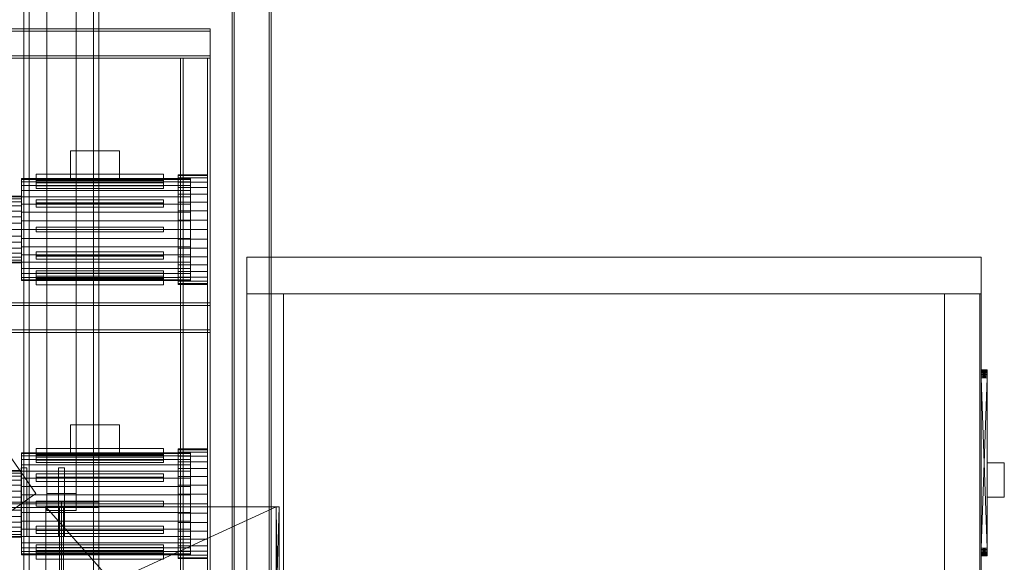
# Model space of a CAD drawing. Header units: millimetres. Extents: x -4395 to 65662, y -65530 to 6847.
# Tile 487 of 656: x 1736 to 3747, y -34473 to -33365. Entities that reach past the tile are written whole.
import ezdxf

# ---------------------------------------------------------------- set-up
doc = ezdxf.new("R2010")
doc.units = ezdxf.units.MM
for name, color, linetype, lineweight in [('frontal_C02', 7, 'Continuous', 0), ('frontal_secador', 7, 'Continuous', 0), ('frontal_tolva', 7, 'Continuous', 0)]:
    doc.layers.add(name, color=color, linetype=linetype, lineweight=lineweight)

msp = doc.modelspace()

# ---------------------------------------------------------------- linework, layer by layer
at = {"layer": 'frontal_C02'}
for p, q in [((2170, -35988), (2170, -33185.445)), ((2174, -35988), (2174, -33185.445)), ((2246, -33185.445), (2246, -35988)), ((2250, -35988), (2250, -33185.445))]:
    msp.add_line(p, q, dxfattribs=at)
at = {"layer": 'frontal_secador'}
for p, q in [((1325, -33383.5), (2125, -33383.5)), ((1325, -33388.5), (2125, -33388.5)), ((2125, -33388.5), (2125, -33383.5)), ((2125, -33438.5), (2125, -33388.5)), ((1325, -33438.5), (2125, -33438.5)), ((1325, -33443.5), (2125, -33443.5)), ((2065, -33443.5), (2070, -33443.5)), ((2065, -35980), (2065, -33443.5)), ((2070, -35980), (2070, -33443.5)), ((2070, -33443.5), (2120, -33443.5)), ((2120, -33443.5), (2125, -33443.5)), ((2120, -35980), (2120, -33443.5)), ((2125, -33443.5), (2125, -33438.5)), ((2125, -35980), (2125, -33443.5)), ((1840, -33632.5), (1940, -33632.5)), ((1840, -33692.5), (1840, -33632.5)), ((1940, -33692.5), (1940, -33632.5)), ((1740, -33691.08), (1740, -33689.5)), ((2085, -33689.5), (1740, -33689.5)), ((1740, -33695.772), (1740, -33691.08)), ((2085, -33691.08), (1740, -33691.08)), ((1740, -33703.433), (1740, -33695.772)), ((2085, -33695.772), (1740, -33695.772)), ((2030, -33680.5), (1770, -33680.5)), ((1770, -33680.5), (1770, -33693.5)), ((1770, -33704.397), (1770, -33693.139)), ((1770, -33693.139), (2030, -33693.139)), ((1770, -33698.139), (1770, -33693.139)), ((1770, -33693.5), (2030, -33693.5)), ((2030, -33698.139), (1770, -33698.139)), ((1770, -33698.139), (1770, -33709.397)), ((1840, -33692.5), (1940, -33692.5)), ((2030, -33693.5), (2030, -33680.5)), ((2030, -33693.139), (2030, -33704.397)), ((2030, -33693.139), (2030, -33698.139)), ((2030, -33709.397), (2030, -33698.139)), ((2060, -33683.202), (2060, -33681.5)), ((2120, -33681.5), (2060, -33681.5)), ((2060, -33688.254), (2060, -33683.202)), ((2120, -33683.202), (2060, -33683.202)), ((2060, -33696.505), (2060, -33688.254)), ((2120, -33688.254), (2060, -33688.254)), ((2060, -33707.703), (2060, -33696.505)), ((2120, -33696.505), (2060, -33696.505)), ((2085, -33691.08), (2085, -33689.5)), ((2085, -33695.772), (2085, -33691.08)), ((2085, -33703.433), (2085, -33695.772)), ((2120, -33683.202), (2120, -33681.5)), ((2120, -33688.254), (2120, -33683.202)), ((2120, -33696.505), (2120, -33688.254)), ((2120, -33707.703), (2120, -33696.505)), ((1740, -33713.831), (1740, -33703.433)), ((2085, -33703.433), (1740, -33703.433)), ((1740, -33726.65), (1740, -33713.831)), ((2085, -33713.831), (1740, -33713.831)), ((2030, -33704.397), (1770, -33704.397)), ((1770, -33704.397), (1770, -33709.397)), ((1770, -33709.397), (2030, -33709.397)), ((2030, -33709.397), (2030, -33704.397)), ((2060, -33721.508), (2060, -33707.703)), ((2120, -33707.703), (2060, -33707.703)), ((2085, -33713.831), (2085, -33703.433)), ((2085, -33726.65), (2085, -33713.831)), ((2120, -33721.508), (2120, -33707.703)), ((1740, -33725.5), (1715, -33725.5)), ((1740, -33726.807), (1715, -33726.807)), ((1740, -33730.676), (1715, -33730.676)), ((1740, -33736.96), (1715, -33736.96)), ((1740, -33726.807), (1740, -33725.5)), ((1740, -33741.5), (1740, -33726.65)), ((2085, -33726.65), (1740, -33726.65)), ((1740, -33730.676), (1740, -33726.807)), ((1740, -33736.96), (1740, -33730.676)), ((1740, -33745.417), (1740, -33736.96)), ((1770, -33739.17), (1770, -33732.67)), ((1770, -33732.67), (2030, -33732.67)), ((1770, -33741.33), (1770, -33732.67)), ((2030, -33739.17), (1770, -33739.17)), ((1770, -33739.17), (1770, -33747.83)), ((2030, -33732.67), (2030, -33739.17)), ((2030, -33732.67), (2030, -33741.33)), ((2030, -33747.83), (2030, -33739.17)), ((2060, -33737.5), (2060, -33721.508)), ((2120, -33721.508), (2060, -33721.508)), ((2060, -33755.194), (2060, -33737.5)), ((2120, -33737.5), (2060, -33737.5)), ((2085, -33741.5), (2085, -33726.65)), ((2120, -33737.5), (2120, -33721.508)), ((2120, -33755.194), (2120, -33737.5)), ((1740, -33745.417), (1715, -33745.417)), ((1740, -33755.721), (1715, -33755.721)), ((1740, -33757.93), (1740, -33741.5)), ((2085, -33741.5), (1740, -33741.5)), ((1740, -33755.721), (1740, -33745.417)), ((1740, -33767.478), (1740, -33755.721)), ((1740, -33775.441), (1740, -33757.93)), ((2085, -33757.93), (1740, -33757.93)), ((2030, -33741.33), (1770, -33741.33)), ((1770, -33741.33), (1770, -33747.83)), ((1770, -33747.83), (2030, -33747.83)), ((2030, -33747.83), (2030, -33741.33)), ((2060, -33774.051), (2060, -33755.194)), ((2120, -33755.194), (2060, -33755.194)), ((2085, -33757.93), (2085, -33741.5)), ((2085, -33775.441), (2085, -33757.93)), ((2120, -33774.051), (2120, -33755.194)), ((1740, -33767.478), (1715, -33767.478)), ((1740, -33780.234), (1740, -33767.478)), ((1740, -33793.5), (1740, -33775.441)), ((2085, -33775.441), (1740, -33775.441)), ((2060, -33793.5), (2060, -33774.051)), ((2120, -33774.051), (2060, -33774.051)), ((2085, -33793.5), (2085, -33775.441)), ((2120, -33793.5), (2120, -33774.051)), ((1740, -33780.234), (1715, -33780.234)), ((1715, -33793.5), (1740, -33793.5)), ((1740, -33793.5), (1740, -33780.234)), ((1740, -33793.5), (1740, -33811.559)), ((1740, -33793.5), (2085, -33793.5)), ((1740, -33806.766), (1740, -33793.5)), ((1770, -33788.5), (2030, -33788.5)), ((1770, -33798.5), (1770, -33788.5)), ((1770, -33798.5), (2030, -33798.5)), ((2030, -33798.5), (2030, -33788.5)), ((2060, -33793.5), (2060, -33812.949)), ((2060, -33793.5), (2120, -33793.5)), ((2085, -33811.559), (2085, -33793.5)), ((2120, -33812.949), (2120, -33793.5)), ((1740, -33806.766), (1715, -33806.766)), ((1740, -33819.522), (1715, -33819.522)), ((1740, -33806.766), (1740, -33819.522)), ((1740, -33811.559), (1740, -33829.07)), ((2085, -33811.559), (1740, -33811.559)), ((1740, -33819.522), (1740, -33831.279)), ((2060, -33812.949), (2060, -33831.806)), ((2120, -33812.949), (2060, -33812.949)), ((2085, -33811.559), (2085, -33829.07)), ((2120, -33812.949), (2120, -33831.806)), ((1740, -33831.279), (1715, -33831.279)), ((1740, -33829.07), (1740, -33845.5)), ((2085, -33829.07), (1740, -33829.07)), ((1740, -33831.279), (1740, -33841.583)), ((1770, -33839.17), (2030, -33839.17)), ((1770, -33845.67), (1770, -33839.17)), ((1770, -33847.83), (1770, -33839.17)), ((2030, -33839.17), (2030, -33845.67)), ((2030, -33839.17), (2030, -33847.83)), ((2060, -33831.806), (2060, -33849.5)), ((2120, -33831.806), (2060, -33831.806)), ((2085, -33829.07), (2085, -33845.5)), ((2120, -33831.806), (2120, -33849.5)), ((1740, -33841.583), (1715, -33841.583)), ((1740, -33850.04), (1715, -33850.04)), ((1740, -33856.324), (1715, -33856.324)), ((1740, -33841.583), (1740, -33850.04)), ((1740, -33845.5), (1740, -33860.35)), ((2085, -33845.5), (1740, -33845.5)), ((1740, -33850.04), (1740, -33856.324)), ((1740, -33856.324), (1740, -33860.193)), ((2030, -33845.67), (1770, -33845.67)), ((1770, -33845.67), (1770, -33854.33)), ((1770, -33847.83), (1770, -33854.33)), ((2030, -33847.83), (1770, -33847.83)), ((1770, -33854.33), (2030, -33854.33)), ((2030, -33854.33), (2030, -33845.67)), ((2030, -33854.33), (2030, -33847.83)), ((2060, -33849.5), (2060, -33865.492)), ((2120, -33849.5), (2060, -33849.5)), ((2085, -33845.5), (2085, -33860.35)), ((2120, -33849.5), (2120, -33865.492)), ((2200, -33850), (3700, -33850)), ((2200, -33925), (2200, -33850)), ((3700, -33925), (3700, -33850)), ((1740, -33860.193), (1715, -33860.193)), ((1740, -33861.5), (1715, -33861.5)), ((1740, -33860.193), (1740, -33861.5)), ((1740, -33860.35), (1740, -33873.169)), ((2085, -33860.35), (1740, -33860.35)), ((1740, -33873.169), (1740, -33883.567)), ((2085, -33873.169), (1740, -33873.169)), ((1770, -33877.603), (2030, -33877.603)), ((1770, -33888.861), (1770, -33877.603)), ((1770, -33882.603), (1770, -33877.603)), ((2030, -33877.603), (2030, -33888.861)), ((2030, -33877.603), (2030, -33882.603)), ((2060, -33865.492), (2060, -33879.297)), ((2120, -33865.492), (2060, -33865.492)), ((2060, -33879.297), (2060, -33890.495)), ((2120, -33879.297), (2060, -33879.297)), ((2085, -33860.35), (2085, -33873.169)), ((2085, -33873.169), (2085, -33883.567)), ((2120, -33865.492), (2120, -33879.297)), ((2120, -33879.297), (2120, -33890.495)), ((1740, -33883.567), (1740, -33891.228)), ((2085, -33883.567), (1740, -33883.567)), ((1740, -33891.228), (1740, -33895.92)), ((2085, -33891.228), (1740, -33891.228)), ((1740, -33895.92), (1740, -33897.5)), ((2085, -33895.92), (1740, -33895.92)), ((2085, -33897.5), (1740, -33897.5)), ((1770, -33882.603), (1770, -33893.861)), ((2030, -33882.603), (1770, -33882.603)), ((2030, -33888.861), (1770, -33888.861)), ((1770, -33888.861), (1770, -33893.861)), ((1770, -33893.5), (2030, -33893.5)), ((1770, -33906.5), (1770, -33893.5)), ((1770, -33893.861), (2030, -33893.861)), ((2030, -33893.861), (2030, -33882.603)), ((2030, -33893.861), (2030, -33888.861)), ((2030, -33893.5), (2030, -33906.5)), ((2060, -33890.495), (2060, -33898.746)), ((2120, -33890.495), (2060, -33890.495)), ((2060, -33898.746), (2060, -33903.798)), ((2120, -33898.746), (2060, -33898.746)), ((2085, -33883.567), (2085, -33891.228)), ((2085, -33891.228), (2085, -33895.92)), ((2085, -33895.92), (2085, -33897.5)), ((2120, -33890.495), (2120, -33898.746)), ((2120, -33898.746), (2120, -33903.798)), ((2030, -33906.5), (1770, -33906.5)), ((2060, -33903.798), (2060, -33905.5)), ((2120, -33903.798), (2060, -33903.798)), ((2120, -33905.5), (2060, -33905.5)), ((2120, -33903.798), (2120, -33905.5)), ((2200, -33925), (2275, -33925)), ((2200, -35865), (2200, -33925)), ((2200, -33925), (3700, -33925)), ((2275, -35865), (2275, -33925)), ((2275, -33925), (3625, -33925)), ((3625, -33925), (3700, -33925)), ((3625, -35865), (3625, -33925)), ((3697, -33925), (3700, -33925)), ((3697, -35865), (3697, -33925)), ((3700, -35865), (3700, -33925)), ((1325, -33943.5), (2125, -33943.5)), ((1325, -33948.5), (2125, -33948.5)), ((2125, -33948.5), (2125, -33943.5)), ((2125, -33998.5), (2125, -33948.5)), ((1325, -33998.5), (2125, -33998.5)), ((2125, -34003.5), (2125, -33998.5)), ((1325, -34003.5), (2125, -34003.5)), ((3700, -34080), (3700, -34080.64)), ((3700, -34080.16), (3700, -34080)), ((3700, -34080), (3700, -34082.56)), ((3700, -34081.44), (3700, -34080)), ((3700, -34080), (3700, -34090.24)), ((3700, -34087.84), (3700, -34080)), ((3700, -34080), (3700, -34456)), ((3700, -34454.24), (3700, -34080)), ((3712, -34080.16), (3700, -34080)), ((3712, -34080), (3700, -34080)), ((3712, -34080), (3700, -34080.16)), ((3700, -34080.64), (3700, -34080.16)), ((3700, -34081.44), (3700, -34080.16)), ((3712, -34080.64), (3700, -34080.16)), ((3712, -34080.16), (3700, -34080.16)), ((3712, -34080.16), (3700, -34080.64)), ((3700, -34080.64), (3700, -34082.56)), ((3700, -34081.44), (3700, -34080.64)), ((3712, -34081.44), (3700, -34080.64)), ((3712, -34080.64), (3700, -34080.64)), ((3712, -34080.64), (3700, -34081.44)), ((3712, -34080.64), (3712, -34080)), ((3712, -34080), (3712, -34080.16)), ((3712, -34082.56), (3712, -34080)), ((3712, -34080), (3712, -34081.44)), ((3712, -34090.24), (3712, -34080)), ((3712, -34080), (3712, -34087.84)), ((3712, -34456), (3712, -34080)), ((3712, -34080), (3712, -34454.24)), ((3712, -34080.16), (3712, -34080.64)), ((3712, -34080.16), (3712, -34081.44)), ((3712, -34082.56), (3712, -34080.64)), ((3712, -34080.64), (3712, -34081.44)), ((3700, -34082.56), (3700, -34081.44)), ((3700, -34084), (3700, -34081.44)), ((3700, -34087.84), (3700, -34081.44)), ((3712, -34082.56), (3700, -34081.44)), ((3712, -34081.44), (3700, -34081.44)), ((3712, -34081.44), (3700, -34082.56)), ((3700, -34082.56), (3700, -34085.76)), ((3700, -34084), (3700, -34082.56)), ((3700, -34082.56), (3700, -34090.24)), ((3712, -34084), (3700, -34082.56)), ((3712, -34082.56), (3700, -34082.56)), ((3712, -34082.56), (3700, -34084)), ((3700, -34085.76), (3700, -34084)), ((3700, -34087.84), (3700, -34084)), ((3712, -34085.76), (3700, -34084)), ((3712, -34084), (3700, -34084)), ((3712, -34084), (3700, -34085.76)), ((3700, -34085.76), (3700, -34090.24)), ((3700, -34087.84), (3700, -34085.76)), ((3712, -34087.84), (3700, -34085.76)), ((3712, -34085.76), (3700, -34085.76)), ((3712, -34085.76), (3700, -34087.84)), ((3700, -34090.24), (3700, -34087.84)), ((3700, -34092.96), (3700, -34087.84)), ((3700, -34444), (3700, -34087.84)), ((3700, -34454.24), (3700, -34087.84)), ((3712, -34090.24), (3700, -34087.84)), ((3712, -34087.84), (3700, -34087.84)), ((3712, -34087.84), (3700, -34090.24)), ((3700, -34090.24), (3700, -34096)), ((3700, -34092.96), (3700, -34090.24)), ((3700, -34090.24), (3700, -34447.04)), ((3700, -34090.24), (3700, -34456)), ((3712, -34092.96), (3700, -34090.24)), ((3712, -34090.24), (3700, -34090.24)), ((3712, -34090.24), (3700, -34092.96)), ((3700, -34096), (3700, -34092.96)), ((3700, -34444), (3700, -34092.96)), ((3712, -34096), (3700, -34092.96)), ((3712, -34092.96), (3700, -34092.96)), ((3712, -34092.96), (3700, -34096)), ((3700, -34096), (3700, -34447.04)), ((3700, -34444), (3700, -34096)), ((3712, -34444), (3700, -34096)), ((3712, -34096), (3700, -34096)), ((3712, -34096), (3700, -34444)), ((3712, -34081.44), (3712, -34082.56)), ((3712, -34081.44), (3712, -34084)), ((3712, -34081.44), (3712, -34087.84)), ((3712, -34085.76), (3712, -34082.56)), ((3712, -34082.56), (3712, -34084)), ((3712, -34090.24), (3712, -34082.56)), ((3712, -34084), (3712, -34085.76)), ((3712, -34084), (3712, -34087.84)), ((3712, -34090.24), (3712, -34085.76)), ((3712, -34085.76), (3712, -34087.84)), ((3712, -34087.84), (3712, -34090.24)), ((3712, -34087.84), (3712, -34092.96)), ((3712, -34087.84), (3712, -34444)), ((3712, -34087.84), (3712, -34454.24)), ((3712, -34096), (3712, -34090.24)), ((3712, -34090.24), (3712, -34092.96)), ((3712, -34447.04), (3712, -34090.24)), ((3712, -34456), (3712, -34090.24)), ((3712, -34092.96), (3712, -34096)), ((3712, -34092.96), (3712, -34444)), ((3712, -34447.04), (3712, -34096)), ((3712, -34096), (3712, -34444)), ((1840, -34192.5), (1940, -34192.5)), ((1840, -34252.5), (1840, -34192.5)), ((1940, -34252.5), (1940, -34192.5)), ((2030, -34240.5), (1770, -34240.5)), ((1770, -34240.5), (1770, -34253.5)), ((2030, -34253.5), (2030, -34240.5)), ((2060, -34243.202), (2060, -34241.5)), ((2120, -34241.5), (2060, -34241.5)), ((2120, -34243.202), (2120, -34241.5)), ((1740, -34251.08), (1740, -34249.5)), ((2085, -34249.5), (1740, -34249.5)), ((1740, -34255.772), (1740, -34251.08)), ((2085, -34251.08), (1740, -34251.08)), ((1740, -34263.433), (1740, -34255.772)), ((2085, -34255.772), (1740, -34255.772)), ((1770, -34264.397), (1770, -34253.139)), ((1770, -34253.139), (2030, -34253.139)), ((1770, -34258.139), (1770, -34253.139)), ((1770, -34253.5), (2030, -34253.5)), ((2030, -34258.139), (1770, -34258.139)), ((1770, -34258.139), (1770, -34269.397)), ((1840, -34252.5), (1940, -34252.5)), ((2030, -34253.139), (2030, -34264.397)), ((2030, -34253.139), (2030, -34258.139)), ((2030, -34269.397), (2030, -34258.139)), ((2060, -34248.254), (2060, -34243.202)), ((2120, -34243.202), (2060, -34243.202)), ((2060, -34256.505), (2060, -34248.254)), ((2120, -34248.254), (2060, -34248.254)), ((2060, -34267.703), (2060, -34256.505)), ((2120, -34256.505), (2060, -34256.505)), ((2085, -34251.08), (2085, -34249.5)), ((2085, -34255.772), (2085, -34251.08)), ((2085, -34263.433), (2085, -34255.772)), ((2120, -34248.254), (2120, -34243.202)), ((2120, -34256.505), (2120, -34248.254)), ((2120, -34267.703), (2120, -34256.505)), ((1740, -34273.831), (1740, -34263.433)), ((2085, -34263.433), (1740, -34263.433)), ((1740, -34286.65), (1740, -34273.831)), ((2085, -34273.831), (1740, -34273.831)), ((2030, -34264.397), (1770, -34264.397)), ((1770, -34264.397), (1770, -34269.397)), ((1770, -34269.397), (2030, -34269.397)), ((2030, -34269.397), (2030, -34264.397)), ((2060, -34281.508), (2060, -34267.703)), ((2120, -34267.703), (2060, -34267.703)), ((2060, -34297.5), (2060, -34281.508)), ((2120, -34281.508), (2060, -34281.508)), ((2085, -34273.831), (2085, -34263.433)), ((2085, -34286.65), (2085, -34273.831)), ((2120, -34281.508), (2120, -34267.703)), ((2120, -34297.5), (2120, -34281.508)), ((3712, -34270), (3747, -34270)), ((3712, -34340), (3712, -34270)), ((3747, -34340), (3747, -34270)), ((1740, -34285.5), (1715, -34285.5)), ((1740, -34286.807), (1715, -34286.807)), ((1740, -34290.676), (1715, -34290.676)), ((1740, -34296.96), (1715, -34296.96)), ((1740, -34286.807), (1740, -34285.5)), ((1740, -34301.5), (1740, -34286.65)), ((2085, -34286.65), (1740, -34286.65)), ((1740, -34290.676), (1740, -34286.807)), ((1740, -34296.96), (1740, -34290.676)), ((1740, -34305.417), (1740, -34296.96)), ((1740, -34317.93), (1740, -34301.5)), ((2085, -34301.5), (1740, -34301.5)), ((1770, -34299.17), (1770, -34292.67)), ((1770, -34292.67), (2030, -34292.67)), ((1770, -34301.33), (1770, -34292.67)), ((2030, -34299.17), (1770, -34299.17)), ((1770, -34299.17), (1770, -34307.83)), ((2030, -34301.33), (1770, -34301.33)), ((1770, -34301.33), (1770, -34307.83)), ((2030, -34292.67), (2030, -34299.17)), ((2030, -34292.67), (2030, -34301.33)), ((2030, -34307.83), (2030, -34299.17)), ((2030, -34307.83), (2030, -34301.33)), ((2060, -34315.194), (2060, -34297.5)), ((2120, -34297.5), (2060, -34297.5)), ((2085, -34301.5), (2085, -34286.65)), ((2085, -34317.93), (2085, -34301.5)), ((2120, -34315.194), (2120, -34297.5)), ((1740, -34305.417), (1715, -34305.417)), ((1740, -34315.721), (1715, -34315.721)), ((1740, -34315.721), (1740, -34305.417)), ((1740, -34327.478), (1740, -34315.721)), ((1740, -34335.441), (1740, -34317.93)), ((2085, -34317.93), (1740, -34317.93)), ((1770, -34307.83), (2030, -34307.83)), ((2060, -34334.051), (2060, -34315.194)), ((2120, -34315.194), (2060, -34315.194)), ((2085, -34335.441), (2085, -34317.93)), ((2120, -34334.051), (2120, -34315.194)), ((1740, -34327.478), (1715, -34327.478)), ((1740, -34340.234), (1715, -34340.234)), ((1740, -34340.234), (1740, -34327.478)), ((1740, -34353.5), (1740, -34335.441)), ((2085, -34335.441), (1740, -34335.441)), ((1740, -34353.5), (1740, -34340.234)), ((2060, -34353.5), (2060, -34334.051)), ((2120, -34334.051), (2060, -34334.051)), ((2085, -34353.5), (2085, -34335.441)), ((2120, -34353.5), (2120, -34334.051)), ((3712, -34340), (3747, -34340)), ((1715, -34353.5), (1740, -34353.5)), ((1740, -34353.5), (1740, -34371.559)), ((1740, -34353.5), (2085, -34353.5)), ((1740, -34366.766), (1740, -34353.5)), ((1770, -34348.5), (2030, -34348.5)), ((1770, -34358.5), (1770, -34348.5)), ((1770, -34358.5), (2030, -34358.5)), ((1790, -34575.203), (1790, -34360)), ((1790, -34890), (1790, -34360)), ((2260, -34890), (1790, -34360)), ((2260, -34360), (1790, -34360)), ((2260, -34360), (1790, -34575.203)), ((2030, -34358.5), (2030, -34348.5)), ((2060, -34353.5), (2060, -34372.949)), ((2060, -34353.5), (2120, -34353.5)), ((2085, -34371.559), (2085, -34353.5)), ((2120, -34372.949), (2120, -34353.5)), ((2260, -34360), (2260, -34575.203)), ((2260, -34360), (2260, -34890)), ((2266, -34890), (2260, -34360)), ((2266, -34360), (2260, -34360)), ((2266, -34360), (2260, -34575.203)), ((2266, -34360), (2266, -34575.203)), ((2266, -34360), (2266, -34890)), ((1740, -34366.766), (1715, -34366.766)), ((1740, -34379.522), (1715, -34379.522)), ((1740, -34366.766), (1740, -34379.522)), ((1740, -34371.559), (1740, -34389.07)), ((2085, -34371.559), (1740, -34371.559)), ((1740, -34379.522), (1740, -34391.279)), ((2060, -34372.949), (2060, -34391.806)), ((2120, -34372.949), (2060, -34372.949)), ((2085, -34371.559), (2085, -34389.07)), ((2120, -34372.949), (2120, -34391.806)), ((1740, -34391.279), (1715, -34391.279)), ((1740, -34401.583), (1715, -34401.583)), ((1740, -34389.07), (1740, -34405.5)), ((2085, -34389.07), (1740, -34389.07)), ((1740, -34391.279), (1740, -34401.583)), ((1740, -34401.583), (1740, -34410.04)), ((1770, -34399.17), (2030, -34399.17)), ((1770, -34405.67), (1770, -34399.17)), ((1770, -34407.83), (1770, -34399.17)), ((2030, -34399.17), (2030, -34405.67)), ((2030, -34399.17), (2030, -34407.83)), ((2060, -34391.806), (2060, -34409.5)), ((2120, -34391.806), (2060, -34391.806)), ((2085, -34389.07), (2085, -34405.5)), ((2120, -34391.806), (2120, -34409.5)), ((1740, -34410.04), (1715, -34410.04)), ((1740, -34416.324), (1715, -34416.324)), ((1740, -34420.193), (1715, -34420.193)), ((1740, -34421.5), (1715, -34421.5)), ((1740, -34405.5), (1740, -34420.35)), ((2085, -34405.5), (1740, -34405.5)), ((1740, -34410.04), (1740, -34416.324)), ((1740, -34416.324), (1740, -34420.193)), ((1740, -34420.193), (1740, -34421.5)), ((1740, -34420.35), (1740, -34433.169)), ((2085, -34420.35), (1740, -34420.35)), ((2030, -34405.67), (1770, -34405.67)), ((1770, -34405.67), (1770, -34414.33)), ((1770, -34407.83), (1770, -34414.33)), ((2030, -34407.83), (1770, -34407.83)), ((1770, -34414.33), (2030, -34414.33)), ((2030, -34414.33), (2030, -34405.67)), ((2030, -34414.33), (2030, -34407.83)), ((2060, -34409.5), (2060, -34425.492)), ((2120, -34409.5), (2060, -34409.5)), ((2085, -34405.5), (2085, -34420.35)), ((2085, -34420.35), (2085, -34433.169)), ((2120, -34409.5), (2120, -34425.492)), ((1740, -34433.169), (1740, -34443.567)), ((2085, -34433.169), (1740, -34433.169)), ((1770, -34437.603), (2030, -34437.603)), ((1770, -34448.861), (1770, -34437.603)), ((1770, -34442.603), (1770, -34437.603)), ((1770, -34442.603), (1770, -34453.861)), ((2030, -34442.603), (1770, -34442.603)), ((2030, -34437.603), (2030, -34448.861)), ((2030, -34437.603), (2030, -34442.603)), ((2030, -34453.861), (2030, -34442.603)), ((2060, -34425.492), (2060, -34439.297)), ((2120, -34425.492), (2060, -34425.492)), ((2060, -34439.297), (2060, -34450.495)), ((2120, -34439.297), (2060, -34439.297)), ((2085, -34433.169), (2085, -34443.567)), ((2120, -34425.492), (2120, -34439.297)), ((2120, -34439.297), (2120, -34450.495)), ((1740, -34443.567), (1740, -34451.228)), ((2085, -34443.567), (1740, -34443.567)), ((1740, -34451.228), (1740, -34455.92)), ((2085, -34451.228), (1740, -34451.228)), ((1740, -34455.92), (1740, -34457.5)), ((2085, -34455.92), (1740, -34455.92)), ((2085, -34457.5), (1740, -34457.5)), ((2030, -34448.861), (1770, -34448.861)), ((1770, -34448.861), (1770, -34453.861)), ((1770, -34453.5), (2030, -34453.5)), ((1770, -34466.5), (1770, -34453.5)), ((1770, -34453.861), (2030, -34453.861)), ((2030, -34453.861), (2030, -34448.861)), ((2030, -34453.5), (2030, -34466.5)), ((2060, -34450.495), (2060, -34458.746)), ((2120, -34450.495), (2060, -34450.495)), ((2060, -34458.746), (2060, -34463.798)), ((2120, -34458.746), (2060, -34458.746)), ((2085, -34443.567), (2085, -34451.228)), ((2085, -34451.228), (2085, -34455.92)), ((2085, -34455.92), (2085, -34457.5)), ((2120, -34450.495), (2120, -34458.746)), ((2120, -34458.746), (2120, -34463.798)), ((3700, -34447.04), (3700, -34444)), ((3700, -34449.76), (3700, -34444)), ((3700, -34454.24), (3700, -34444)), ((3712, -34447.04), (3700, -34444)), ((3712, -34444), (3700, -34444)), ((3712, -34444), (3700, -34447.04)), ((3700, -34447.04), (3700, -34452.16)), ((3700, -34449.76), (3700, -34447.04)), ((3700, -34447.04), (3700, -34456)), ((3712, -34449.76), (3700, -34447.04)), ((3712, -34447.04), (3700, -34447.04)), ((3712, -34447.04), (3700, -34449.76)), ((3700, -34452.16), (3700, -34449.76)), ((3700, -34454.24), (3700, -34449.76)), ((3712, -34452.16), (3700, -34449.76)), ((3712, -34449.76), (3700, -34449.76)), ((3712, -34449.76), (3700, -34452.16)), ((3700, -34452.16), (3700, -34456)), ((3700, -34454.24), (3700, -34452.16)), ((3712, -34454.24), (3700, -34452.16)), ((3712, -34452.16), (3700, -34452.16)), ((3712, -34452.16), (3700, -34454.24)), ((3700, -34456), (3700, -34454.24)), ((3700, -34457.44), (3700, -34454.24)), ((3700, -34459.36), (3700, -34454.24)), ((3712, -34456), (3700, -34454.24)), ((3712, -34454.24), (3700, -34454.24)), ((3712, -34454.24), (3700, -34456)), ((3700, -34456), (3700, -34458.56)), ((3700, -34457.44), (3700, -34456)), ((3700, -34456), (3700, -34459.84)), ((3700, -34456), (3700, -34459.36)), ((3712, -34457.44), (3700, -34456)), ((3712, -34456), (3700, -34456)), ((3712, -34456), (3700, -34457.44)), ((3700, -34458.56), (3700, -34457.44)), ((3700, -34459.36), (3700, -34457.44)), ((3712, -34458.56), (3700, -34457.44)), ((3712, -34457.44), (3700, -34457.44)), ((3712, -34457.44), (3700, -34458.56)), ((3700, -34458.56), (3700, -34459.84)), ((3700, -34459.36), (3700, -34458.56)), ((3712, -34459.36), (3700, -34458.56)), ((3712, -34458.56), (3700, -34458.56)), ((3712, -34458.56), (3700, -34459.36)), ((3700, -34460), (3700, -34459.36)), ((3700, -34459.36), (3700, -34459.84)), ((3712, -34459.84), (3700, -34459.36)), ((3712, -34459.36), (3700, -34459.36)), ((3712, -34459.36), (3700, -34459.84)), ((3700, -34459.84), (3700, -34460)), ((3712, -34460), (3700, -34459.84)), ((3712, -34459.84), (3700, -34459.84)), ((3712, -34459.84), (3700, -34460)), ((3700, -34460), (3712, -34460)), ((3712, -34444), (3712, -34447.04)), ((3712, -34444), (3712, -34449.76)), ((3712, -34444), (3712, -34454.24)), ((3712, -34452.16), (3712, -34447.04)), ((3712, -34447.04), (3712, -34449.76)), ((3712, -34456), (3712, -34447.04)), ((3712, -34449.76), (3712, -34452.16)), ((3712, -34449.76), (3712, -34454.24)), ((3712, -34456), (3712, -34452.16)), ((3712, -34452.16), (3712, -34454.24)), ((3712, -34454.24), (3712, -34456)), ((3712, -34454.24), (3712, -34457.44)), ((3712, -34454.24), (3712, -34459.36)), ((3712, -34458.56), (3712, -34456)), ((3712, -34456), (3712, -34457.44)), ((3712, -34459.84), (3712, -34456)), ((3712, -34459.36), (3712, -34456)), ((3712, -34457.44), (3712, -34458.56)), ((3712, -34457.44), (3712, -34459.36)), ((3712, -34459.84), (3712, -34458.56)), ((3712, -34458.56), (3712, -34459.36)), ((3712, -34459.36), (3712, -34460)), ((3712, -34459.84), (3712, -34459.36)), ((3712, -34460), (3712, -34459.84)), ((2030, -34466.5), (1770, -34466.5)), ((2060, -34463.798), (2060, -34465.5)), ((2120, -34463.798), (2060, -34463.798)), ((2120, -34465.5), (2060, -34465.5)), ((2120, -34463.798), (2120, -34465.5))]:
    msp.add_line(p, q, dxfattribs=at)
at = {"layer": 'frontal_tolva'}
for p, q in [((1745, -35980), (1745, -32700)), ((1756, -35980), (1756, -32700)), ((1887, -35980), (1887, -32700)), ((1898, -35980), (1898, -32700)), ((1769.584, -34332.806), (722.584, -32835.806)), ((1791.5, -34332.806), (1791.5, -32835.806)), ((1851.5, -32835.806), (1851.5, -34332.806)), ((1791.5, -32870.194), (1791.5, -34367.194)), ((1851.5, -34367.194), (1851.5, -32870.194)), ((1739, -34280), (1751, -34280)), ((1739, -34420), (1739, -34280)), ((1751, -34420), (1751, -34280)), ((1815.5, -34280), (1827.5, -34280)), ((1815.5, -34420), (1815.5, -34280)), ((1827.5, -34420), (1827.5, -34280)), ((1769.584, -34332.806), (1720.416, -34367.194)), ((1851.5, -34332.806), (1791.5, -34332.806)), ((1791.5, -34332.806), (1791.5, -34367.194)), ((1851.5, -34367.194), (1851.5, -34332.806)), ((-1821.5, -34350), (1821.5, -34350)), ((-1821.5, -34361), (1821.5, -34361)), ((1745, -34350), (1898, -34350)), ((1745, -34361), (1745, -34350)), ((1745, -34361), (1898, -34361)), ((1817.5, -34361), (1825.5, -34361)), ((1817.5, -34492), (1817.5, -34361)), ((1821.5, -34361), (1821.5, -34350)), ((1821.5, -34492), (1821.5, -34361)), ((1825.5, -34492), (1825.5, -34361)), ((1898, -34361), (1898, -34350)), ((1791.5, -34367.194), (1851.5, -34367.194)), ((1739, -34420), (1751, -34420)), ((1815.5, -34420), (1827.5, -34420))]:
    msp.add_line(p, q, dxfattribs=at)

doc.saveas('drawing.dxf')
